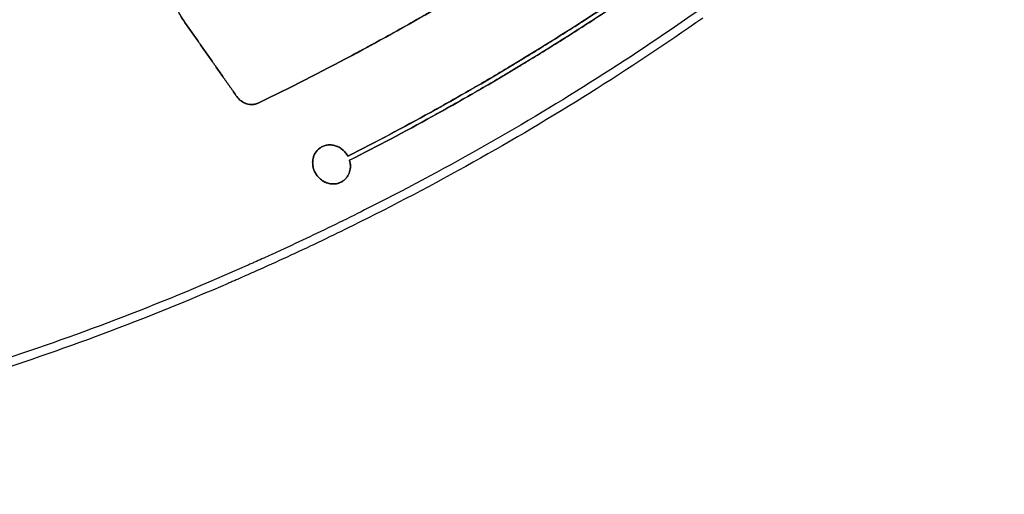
# Model space of a CAD drawing. Header units: millimetres. Extents: x -1437 to 1444, y -1373 to 1332.
# Tile 632 of 656: x 1091 to 1225, y -1013 to -948. Entities that reach past the tile are written whole.
import ezdxf

# ---------------------------------------------------------------- set-up
doc = ezdxf.new("R2010")
doc.units = ezdxf.units.MM
doc.layers.add('Default', color=7, linetype='Continuous', true_color=0x000000)

msp = doc.modelspace()

# ---------------------------------------------------------------- linework, layer by layer
at = {"layer": 'Default'}
msp.add_line((1135.05, -969.84, 8.94), (1135.05, -969.84, 9.36), dxfattribs=at)
for points, degree in [([(799.67, -963.38, -108.05), (1065.16, -777.48, -108.05), (1330.65, -591.58, -108.05)], 2), ([(800.52, -962.6, -107.66), (1065.08, -777.36, -107.66), (1329.63, -592.11, -107.66)], 2), ([(974.29, -1012.63, -35.97), (1145.75, -892.57, -35.97), (1317.21, -772.51, -35.97)], 2), ([(975.55, -1011.47, -35.62), (1145.62, -892.39, -35.62), (1315.69, -773.3, -35.62)], 2), ([(1113.3, -947.98, 8.3), (1113.3, -947.98, 8.51), (1113.3, -947.98, 8.72)], 2), ([(1113.3, -947.98, 8.3), (1116.91, -953.13, 8.3), (1120.52, -958.29, 8.3)], 2), ([(1120.52, -958.29, 8.72), (1116.91, -953.13, 8.72), (1113.3, -947.98, 8.72)], 2), ([(1120.52, -958.29, 8.51), (1116.91, -953.13, 8.51), (1113.3, -947.98, 8.51)], 2), ([(1140.55, -950.35, 10.48), (1139.14, -951.13, 10.48), (1137.71, -951.9, 10.48), (1136.29, -952.66, 10.48)], 3), ([(1116.91, -953.13, 8.72), (1116.91, -953.13, 8.51), (1116.91, -953.13, 8.3)], 2), ([(1157.94, -954.16, 11.31), (1157.94, -954.16, 11.51), (1157.94, -954.16, 11.72)], 2), ([(1158.23, -954.69, 11.3), (1158.23, -954.69, 11.51), (1158.23, -954.69, 11.72)], 2), ([(1120.52, -958.29, 8.3), (1120.52, -958.29, 8.51), (1120.52, -958.29, 8.72)], 2), ([(1146.64, -960.66, 10.82), (1148.22, -959.79, 10.82), (1149.78, -958.91, 10.82), (1151.35, -958.02, 10.82)], 3), ([(1151.61, -958.57, 10.82), (1150.05, -959.46, 10.82), (1148.49, -960.34, 10.82), (1146.91, -961.21, 10.82)], 3), ([(1123.46, -959.18, 8.54), (1123.46, -959.18, 8.75), (1123.46, -959.18, 8.96)], 2), ([(1131.9, -965.33, 9.36), (1131.9, -965.33, 9.15), (1131.9, -965.33, 8.94)], 2), ([(1131.9, -965.33, 9.01), (1131.9, -965.33, 9.19), (1131.9, -965.33, 9.36)], 2), ([(1131.9, -965.33, 8.94), (1131.9, -965.33, 8.98), (1131.9, -965.33, 9.01)], 2), ([(1135.52, -966.15, 9.22), (1135.52, -966.15, 9.43), (1135.52, -966.15, 9.64)], 2), ([(1135.71, -966.46, 9.64), (1135.71, -966.46, 9.43), (1135.71, -966.46, 9.22)], 2), ([(1135.94, -967.02, 9.21), (1135.94, -967.02, 9.42), (1135.94, -967.02, 9.62)], 2), ([(1131.43, -969.02, 8.65), (1131.43, -969.02, 8.86), (1131.43, -969.02, 9.07)], 2), ([(1135.05, -969.84, 8.94), (1135.05, -969.84, 9.15), (1135.05, -969.84, 9.36)], 2), ([(1135.05, -969.84, 8.94), (1135.05, -969.84, 8.94), (1135.05, -969.84, 8.94), (1135.05, -969.84, 8.94)], 3), ([(1135.05, -969.84, 9.36), (1135.05, -969.84, 9.36), (1135.05, -969.84, 9.36), (1135.05, -969.84, 9.36)], 3)]:
    msp.add_open_spline(points, degree=degree, dxfattribs=at)
for points, knots in [([(1183.58, -946.59, 12.01), (1173.92, -953.36, 12.01), (1163.94, -959.65, 11.55), (1148.51, -968.37, 10.19), (1143.29, -971.15, 9.63), (1135.36, -975.15, 8.62), (1131.37, -977.09, 8.08), (1126.67, -979.29, 7.37), (1124.3, -980.36, 7), (1123.12, -980.89, 6.81), (1122.53, -981.16, 6.71), (1122.23, -981.29, 6.66), (1122.1, -981.35, 6.64), (1122.02, -981.39, 6.63), (1121.98, -981.4, 6.62), (1110.74, -986.4, 4.78), (1099.37, -990.78, 2.51), (1082.11, -996.44, -1.5), (1076.32, -998.17, -2.93), (1067.58, -1000.54, -5.22), (1064.66, -1001.29, -6), (1060.27, -1002.36, -7.22), (1058.07, -1002.88, -7.83), (1055.5, -1003.46, -8.56), (1054.21, -1003.74, -8.93), (1053.57, -1003.88, -9.12), (1053.25, -1003.95, -9.21), (1053.11, -1003.98, -9.25), (1053.02, -1004, -9.28), (1052.97, -1004.01, -9.29), (1040.65, -1006.66, -12.86), (1028.27, -1008.61, -16.8), (1009.54, -1010.49, -23.18), (1003.27, -1010.94, -25.39), (993.83, -1011.35, -28.8), (990.68, -1011.45, -29.95), (985.94, -1011.52, -31.71), (983.57, -1011.54, -32.59), (980.8, -1011.54, -33.63), (979.42, -1011.53, -34.16), (978.73, -1011.52, -34.42), (978.38, -1011.51, -34.55), (978.23, -1011.51, -34.6), (978.13, -1011.51, -34.64), (978.08, -1011.51, -34.66), (964.75, -1011.35, -39.71), (951.49, -1010.41, -44.97), (931.62, -1007.86, -53.04), (925.01, -1006.82, -55.76), (915.09, -1004.97, -59.88), (911.78, -1004.31, -61.26), (906.82, -1003.24, -63.33), (904.35, -1002.69, -64.37), (901.45, -1002.01, -65.59), (900.01, -1001.66, -66.19), (899.29, -1001.49, -66.5), (898.93, -1001.4, -66.65), (898.77, -1001.36, -66.71), (898.67, -1001.34, -66.76), (898.62, -1001.33, -66.78), (884.78, -997.94, -72.6), (871.26, -993.81, -78.36), (851.3, -986.49, -86.78), (844.71, -983.86, -89.56), (834.89, -979.65, -93.65), (831.63, -978.2, -95.01), (826.76, -975.95, -97.02), (824.33, -974.82, -98.02), (821.5, -973.46, -99.19), (820.09, -972.77, -99.76), (819.39, -972.43, -100.05), (819.08, -972.28, -100.18), (818.88, -972.18, -100.26), (818.78, -972.13, -100.3), (805.57, -965.63, -105.7), (792.81, -958.5, -110.77), (774.12, -946.86, -117.86), (767.97, -942.82, -120.13), (758.85, -936.52, -123.41), (755.83, -934.38, -124.47), (751.33, -931.12, -126.04), (749.08, -929.47, -126.81), (746.85, -927.8, -127.57), (745.36, -926.68, -128.07), (744.62, -926.12, -128.32), (731.97, -916.52, -132.55), (720.45, -906.94, -136.1), (703.69, -891.81, -140.71), (698.19, -886.64, -142.13), (690.07, -878.69, -144.08), (687.39, -876.01, -144.7), (683.39, -871.95, -145.59), (681.4, -869.9, -146.02), (679.42, -867.84, -146.43), (678.1, -866.46, -146.7), (677.44, -865.77, -146.83), (666.32, -854.01, -149.07), (656.27, -842.55, -150.66), (637, -818.87, -152.78), (627.77, -806.65, -153.31), (618.95, -794.05, -153.31)], [0, 0, 0, 0, 36.205898, 36.205898, 54.308847, 54.308847, 63.360322, 67.886059, 70.148928, 71.280362, 71.846079, 72.128938, 72.270367, 72.270367, 72.411796, 72.411796, 108.617695, 108.617695, 126.720644, 126.720644, 135.772118, 135.772118, 140.297856, 142.560724, 143.692159, 144.257876, 144.540734, 144.682164, 144.682164, 144.823593, 144.823593, 181.029491, 181.029491, 199.13244, 199.13244, 208.183915, 208.183915, 212.709652, 214.972521, 216.103955, 216.669672, 216.952531, 217.09396, 217.09396, 217.235389, 217.235389, 253.441287, 253.441287, 271.544237, 271.544237, 280.595711, 280.595711, 285.121448, 287.384317, 288.515751, 289.081469, 289.364327, 289.505756, 289.505756, 289.647186, 289.647186, 325.853084, 325.853084, 343.956033, 343.956033, 353.007508, 353.007508, 357.533245, 359.796113, 360.927548, 361.493265, 361.776124, 361.776124, 362.058982, 362.058982, 398.26488, 398.26488, 416.367829, 416.367829, 425.419304, 425.419304, 429.945041, 432.20791, 432.20791, 434.470779, 434.470779, 470.676677, 470.676677, 488.779626, 488.779626, 497.8311, 497.8311, 502.356838, 504.619706, 504.619706, 506.882575, 506.882575, 543.088473, 543.088473, 579.294371, 579.294371, 579.294371, 579.294371]), ([(1184.26, -947.56, 12.42), (1174.13, -954.66, 12.42), (1163.66, -961.23, 11.93), (1147.43, -970.31, 10.44), (1141.94, -973.2, 9.82), (1133.57, -977.35, 8.7), (1130.76, -978.7, 8.3), (1126.5, -980.67, 7.66), (1124.37, -981.64, 7.32), (1121.86, -982.75, 6.91), (1120.61, -983.31, 6.7), (1119.98, -983.58, 6.59), (1119.71, -983.7, 6.55), (1119.53, -983.78, 6.52), (1119.44, -983.82, 6.5), (1108.03, -988.76, 4.55), (1096.54, -993.07, 2.18), (1079.01, -998.63, -2), (1073.11, -1000.32, -3.5), (1064.2, -1002.64, -5.9), (1061.21, -1003.37, -6.72), (1056.72, -1004.41, -7.99), (1054.46, -1004.91, -8.64), (1051.83, -1005.48, -9.41), (1050.7, -1005.71, -9.74), (1049.94, -1005.87, -9.97), (1049.56, -1005.94, -10.08), (1043.16, -1007.24, -11.98), (1037.09, -1008.3, -13.86), (1027.9, -1009.64, -16.83), (1024.82, -1010.05, -17.84), (1020.18, -1010.6, -19.39), (1017.86, -1010.85, -20.17), (1015.14, -1011.13, -21.1), (1013.78, -1011.26, -21.57), (1013.1, -1011.32, -21.8), (1012.75, -1011.35, -21.92), (1012.61, -1011.36, -21.97), (1012.51, -1011.37, -22.01), (1012.46, -1011.38, -22.02), (1005.98, -1011.96, -24.26), (999.54, -1012.35, -26.56), (989.84, -1012.66, -30.11), (986.6, -1012.72, -31.31), (981.73, -1012.73, -33.14), (979.3, -1012.72, -34.06), (976.45, -1012.67, -35.15), (975.03, -1012.64, -35.69), (974.32, -1012.63, -35.96), (973.96, -1012.62, -36.1), (973.81, -1012.61, -36.16), (973.7, -1012.61, -36.2), (973.66, -1012.61, -36.22), (960.1, -1012.25, -41.43), (946.61, -1011.12, -46.82), (926.38, -1008.23, -55.11), (919.63, -1007.07, -57.91), (909.51, -1005.02, -62.14), (906.14, -1004.29, -63.56), (901.08, -1003.11, -65.69), (898.55, -1002.51, -66.75), (895.59, -1001.77, -68), (894.12, -1001.39, -68.63), (893.38, -1001.2, -68.94), (893.06, -1001.12, -69.07), (892.85, -1001.06, -69.16), (892.75, -1001.03, -69.21), (878.93, -997.41, -75.05), (865.42, -993.05, -80.81), (850.44, -987.28, -87.14), (848.57, -986.54, -87.92), (846.71, -985.79, -88.71), (846.4, -985.67, -88.84), (846.29, -985.62, -88.89), (846.07, -985.54, -88.98), (845.53, -985.32, -89.21), (844.12, -984.74, -89.8), (839.36, -982.77, -91.8), (831.62, -979.42, -95.04), (824.81, -976.26, -97.86), (819.73, -973.81, -99.95), (817.2, -972.57, -100.98), (814.25, -971.1, -102.18), (812.78, -970.35, -102.78), (812.05, -969.98, -103.08), (811.68, -969.79, -103.23), (811.5, -969.7, -103.3), (811.42, -969.66, -103.33), (811.37, -969.63, -103.35), (811.34, -969.61, -103.36), (805.01, -966.36, -105.93), (798.72, -962.92, -108.45), (789.3, -957.45, -112.13), (786.16, -955.58, -113.35), (781.46, -952.7, -115.15), (779.11, -951.24, -116.05), (776.38, -949.51, -117.08), (775.01, -948.63, -117.59), (774.33, -948.19, -117.85), (773.98, -947.97, -117.98), (773.81, -947.86, -118.04), (773.74, -947.81, -118.07), (773.69, -947.78, -118.09), (773.66, -947.77, -118.1), (767.77, -943.95, -120.3), (761.95, -940.01, -122.42), (753.3, -933.86, -125.47), (749, -930.73, -126.96), (744.01, -926.98, -128.65), (741.53, -925.09, -129.48), (740.29, -924.13, -129.89), (739.76, -923.72, -130.07), (739.41, -923.44, -130.18), (739.23, -923.31, -130.24), (727.8, -914.43, -134), (716.8, -905.14, -137.33), (700.67, -890.39, -141.7), (695.36, -885.33, -143.05), (687.48, -877.55, -144.91), (683.57, -873.61, -145.79), (679.05, -868.92, -146.75), (676.79, -866.55, -147.22), (675.67, -865.37, -147.44), (675.19, -864.85, -147.54), (674.87, -864.51, -147.6), (674.71, -864.34, -147.63), (654.29, -842.59, -151.66), (635.46, -819.37, -153.73), (618.13, -794.62, -153.73)], [0, 0, 0, 0, 36.313631, 36.313631, 54.470446, 54.470446, 63.548854, 63.548854, 68.088058, 70.35766, 71.492461, 72.059861, 72.343561, 72.343561, 72.627262, 72.627262, 108.940892, 108.940892, 127.097708, 127.097708, 136.176115, 136.176115, 140.715319, 142.984921, 144.119722, 144.119722, 145.254523, 145.254523, 163.411339, 163.411339, 172.489746, 172.489746, 177.02895, 179.298552, 180.433353, 181.000753, 181.284454, 181.426304, 181.426304, 181.568154, 181.568154, 199.724969, 199.724969, 208.803377, 208.803377, 213.342581, 215.612183, 216.746984, 217.314384, 217.598084, 217.739935, 217.739935, 217.881785, 217.881785, 254.195415, 254.195415, 272.352231, 272.352231, 281.430639, 281.430639, 285.969842, 288.239444, 289.374245, 289.941646, 290.225346, 290.225346, 290.509046, 290.509046, 326.822677, 326.822677, 331.361881, 331.929281, 331.929281, 332.212982, 332.212982, 332.496682, 333.631483, 335.901085, 344.979492, 354.0579, 354.0579, 358.597104, 360.866706, 362.001507, 362.568907, 362.852608, 362.994458, 363.065383, 363.065383, 363.136308, 363.136308, 381.293123, 381.293123, 390.371531, 390.371531, 394.910735, 397.180337, 398.315138, 398.882538, 399.166238, 399.308088, 399.379014, 399.379014, 399.449939, 399.449939, 417.606754, 417.606754, 426.685162, 431.224365, 433.493967, 434.628768, 435.196169, 435.196169, 435.763569, 435.763569, 472.0772, 472.0772, 490.234016, 490.234016, 499.312423, 503.851627, 506.121229, 507.25603, 507.82343, 507.82343, 508.390831, 508.390831, 581.018092, 581.018092, 581.018092, 581.018092]), ([(1172.33, -930.53, 12.01), (1164.65, -935.91, 12.01), (1156.74, -940.99, 11.72), (1148.5, -945.83, 11.13), (1148.37, -945.9, 11.12), (1148.11, -946.05, 11.11), (1147.73, -946.28, 11.08), (1146.83, -946.8, 11.01), (1145.03, -947.84, 10.87), (1141.41, -949.89, 10.57), (1138.28, -951.6, 10.27), (1131.99, -954.96, 9.62), (1127.75, -957.11, 9.12), (1123.46, -959.18, 8.54)], [-51.090229, -51.090229, -51.090229, -51.090229, -25.545115, -25.545115, -25.145972, -25.145972, -24.74683, -23.948545, -22.351975, -19.158836, -12.772557, -12.772557, 0, 0, 0, 0]), ([(1123.46, -959.18, 8.96), (1132.03, -955.04, 10.11), (1140.43, -950.56, 10.98), (1148.75, -945.68, 11.57), (1148.88, -945.6, 11.58), (1149.13, -945.45, 11.59), (1149.51, -945.23, 11.62), (1150.4, -944.71, 11.68), (1152.17, -943.65, 11.79), (1155.68, -941.52, 12), (1158.67, -939.64, 12.14), (1164.59, -935.84, 12.35), (1168.49, -933.22, 12.42), (1172.33, -930.53, 12.42)], [-51.090116, -51.090116, -51.090116, -51.090116, -25.545058, -25.545058, -25.145917, -25.145917, -24.746775, -23.948492, -22.351926, -19.158794, -12.772529, -12.772529, 0, 0, 0, 0]), ([(1114.77, -936.51, 9.22), (1114.36, -936.79, 9.17), (1113.98, -937.12, 9.11), (1113.3, -937.86, 9), (1112.99, -938.26, 8.95), (1112.6, -938.92, 8.87), (1112.42, -939.25, 8.83), (1112.27, -939.61, 8.79), (1112.17, -939.84, 8.76), (1112.13, -939.97, 8.75), (1112, -940.33, 8.71), (1111.92, -940.58, 8.69), (1111.8, -941.08, 8.64), (1111.75, -941.33, 8.62), (1111.64, -942.11, 8.55), (1111.62, -942.63, 8.52), (1111.65, -943.42, 8.46), (1111.69, -943.82, 8.44), (1111.76, -944.28, 8.41), (1111.81, -944.51, 8.4), (1111.83, -944.61, 8.4), (1111.84, -944.67, 8.39), (1111.85, -944.71, 8.39), (1111.92, -945.02, 8.38), (1112.04, -945.43, 8.36), (1112.21, -945.91, 8.34), (1112.3, -946.14, 8.33), (1112.34, -946.24, 8.33), (1112.37, -946.31, 8.33), (1112.38, -946.34, 8.33), (1112.65, -946.94, 8.31), (1112.95, -947.48, 8.3), (1113.3, -947.98, 8.3)], [0, 0, 0, 0, 1.379761, 1.379761, 2.759522, 2.759522, 3.449403, 3.794343, 3.794343, 4.139284, 4.139284, 4.829164, 4.829164, 5.519045, 5.519045, 6.898806, 6.898806, 7.588687, 7.933627, 8.106097, 8.192332, 8.192332, 8.278567, 8.278567, 8.968448, 9.313388, 9.485858, 9.572093, 9.572093, 9.658328, 9.658328, 11.03809, 11.03809, 11.03809, 11.03809]), ([(1113.3, -947.98, 8.72), (1113.13, -947.73, 8.72), (1112.88, -947.34, 8.73), (1112.63, -946.86, 8.73), (1112.51, -946.62, 8.74), (1112.46, -946.52, 8.74), (1112.43, -946.44, 8.74), (1112.41, -946.41, 8.74), (1112.28, -946.11, 8.75), (1112.13, -945.71, 8.77), (1111.98, -945.23, 8.79), (1111.92, -944.98, 8.8), (1111.89, -944.88, 8.8), (1111.87, -944.81, 8.8), (1111.86, -944.77, 8.81), (1111.74, -944.21, 8.83), (1111.66, -943.68, 8.86), (1111.63, -942.9, 8.92), (1111.63, -942.63, 8.93), (1111.65, -942.11, 8.97), (1111.68, -941.85, 8.99), (1111.75, -941.33, 9.04), (1111.83, -940.95, 9.07), (1111.93, -940.58, 9.11), (1112, -940.33, 9.13), (1112.04, -940.21, 9.14), (1112.25, -939.6, 9.21), (1112.47, -939.14, 9.26), (1112.99, -938.26, 9.37), (1113.3, -937.86, 9.42), (1113.98, -937.12, 9.53), (1114.36, -936.79, 9.59), (1114.77, -936.51, 9.64)], [0, 0, 0, 0, 0.689836, 1.034755, 1.207214, 1.293443, 1.293443, 1.379673, 1.379673, 2.069509, 2.414427, 2.586887, 2.673116, 2.673116, 2.759346, 2.759346, 4.139018, 4.139018, 4.828855, 4.828855, 5.518691, 5.518691, 6.208528, 6.553446, 6.553446, 6.898364, 6.898364, 8.278037, 8.278037, 9.65771, 9.65771, 11.037383, 11.037383, 11.037383, 11.037383]), ([(1135.71, -966.46, 9.22), (1143.3, -962.6, 10.15), (1150.75, -958.47, 10.85), (1158.27, -953.96, 11.33), (1158.49, -953.82, 11.34), (1158.94, -953.55, 11.37), (1159.62, -953.14, 11.41), (1161.19, -952.18, 11.5), (1164.32, -950.24, 11.67), (1166.99, -948.55, 11.78), (1172.28, -945.11, 11.95), (1175.76, -942.76, 12.01), (1179.21, -940.35, 12.01)], [-45.72614, -45.72614, -45.72614, -45.72614, -22.86307, -22.86307, -22.148599, -22.148599, -21.434128, -20.005186, -17.147303, -11.431535, -11.431535, 0, 0, 0, 0]), ([(1179.21, -940.35, 12.42), (1172.32, -945.17, 12.42), (1165.26, -949.76, 12.19), (1157.81, -954.23, 11.71), (1157.58, -954.37, 11.7), (1157.13, -954.64, 11.67), (1156.44, -955.05, 11.62), (1154.84, -956, 11.51), (1151.63, -957.87, 11.27), (1148.85, -959.44, 11.03), (1143.27, -962.53, 10.51), (1139.51, -964.53, 10.1), (1135.71, -966.46, 9.64)], [-45.725998, -45.725998, -45.725998, -45.725998, -22.862999, -22.862999, -22.14853, -22.14853, -21.434062, -20.005124, -17.147249, -11.431499, -11.431499, 0, 0, 0, 0]), ([(1179.56, -940.85, 12.01), (1172.65, -945.69, 12.01), (1165.58, -950.28, 11.77), (1158.11, -954.77, 11.29), (1157.87, -954.91, 11.28), (1157.42, -955.18, 11.25), (1156.73, -955.59, 11.2), (1155.13, -956.54, 11.09), (1151.9, -958.42, 10.85), (1149.12, -959.99, 10.61), (1143.52, -963.09, 10.08), (1139.75, -965.09, 9.67), (1135.94, -967.02, 9.21)], [-45.848553, -45.848553, -45.848553, -45.848553, -22.924277, -22.924277, -22.207893, -22.207893, -21.491509, -20.058742, -17.193207, -11.462138, -11.462138, 0, 0, 0, 0]), ([(1135.94, -967.02, 9.62), (1143.56, -963.15, 10.55), (1151.02, -959.02, 11.26), (1158.56, -954.49, 11.74), (1158.78, -954.36, 11.75), (1159.24, -954.09, 11.78), (1159.91, -953.68, 11.82), (1161.49, -952.72, 11.92), (1164.63, -950.77, 12.08), (1167.3, -949.07, 12.19), (1172.61, -945.63, 12.37), (1176.11, -943.27, 12.42), (1179.56, -940.85, 12.42)], [-45.848466, -45.848466, -45.848466, -45.848466, -22.924233, -22.924233, -22.207851, -22.207851, -21.491469, -20.058704, -17.193175, -11.462117, -11.462117, 0, 0, 0, 0]), ([(1120.52, -958.29, 8.3), (1120.69, -958.52, 8.3), (1120.89, -958.73, 8.31), (1121.35, -959.07, 8.33), (1121.6, -959.2, 8.35), (1122.15, -959.37, 8.39), (1122.42, -959.4, 8.42), (1122.97, -959.36, 8.48), (1123.22, -959.29, 8.51), (1123.46, -959.18, 8.54)], [0, 0, 0, 0, 0.717798, 0.717798, 1.435597, 1.435597, 2.153395, 2.153395, 2.871194, 2.871194, 2.871194, 2.871194]), ([(1123.46, -959.18, 8.96), (1123.22, -959.29, 8.93), (1122.96, -959.36, 8.9), (1122.42, -959.4, 8.84), (1122.15, -959.37, 8.81), (1121.6, -959.2, 8.77), (1121.35, -959.07, 8.75), (1120.89, -958.73, 8.73), (1120.69, -958.52, 8.72), (1120.52, -958.29, 8.72)], [0, 0, 0, 0, 0.717796, 0.717796, 1.435592, 1.435592, 2.153388, 2.153388, 2.871184, 2.871184, 2.871184, 2.871184]), ([(1131.9, -965.33, 8.94), (1131.63, -965.52, 8.91), (1131.4, -965.77, 8.87), (1131.15, -966.2, 8.81), (1131.08, -966.35, 8.8), (1130.97, -966.67, 8.76), (1130.93, -966.84, 8.75), (1130.89, -967.19, 8.72), (1130.89, -967.37, 8.71), (1130.91, -967.72, 8.69), (1130.94, -967.89, 8.68), (1131.03, -968.24, 8.66), (1131.09, -968.4, 8.66), (1131.24, -968.72, 8.65), (1131.33, -968.88, 8.65), (1131.53, -969.17, 8.65), (1131.65, -969.31, 8.65), (1131.91, -969.56, 8.66), (1132.04, -969.68, 8.66), (1132.34, -969.87, 8.68), (1132.49, -969.96, 8.69), (1132.81, -970.1, 8.71), (1132.97, -970.15, 8.72), (1133.31, -970.23, 8.75), (1133.48, -970.25, 8.76), (1133.82, -970.26, 8.8), (1133.98, -970.25, 8.81), (1134.31, -970.19, 8.85), (1134.47, -970.14, 8.87), (1134.77, -970.01, 8.9), (1134.92, -969.93, 8.92), (1135.05, -969.84, 8.94)], [0, 0, 0, 0, 0.88807, 0.88807, 1.332105, 1.332105, 1.776139, 1.776139, 2.220174, 2.220174, 2.664209, 2.664209, 3.108244, 3.108244, 3.552279, 3.552279, 3.996314, 3.996314, 4.440349, 4.440349, 4.884384, 4.884384, 5.328418, 5.328418, 5.772453, 5.772453, 6.216488, 6.216488, 6.660523, 6.660523, 7.104548, 7.104548, 7.104548, 7.104548]), ([(1135.05, -969.84, 9.36), (1134.92, -969.93, 9.34), (1134.77, -970.01, 9.32), (1134.47, -970.14, 9.28), (1134.31, -970.19, 9.27), (1133.98, -970.25, 9.23), (1133.82, -970.26, 9.21), (1133.48, -970.25, 9.18), (1133.31, -970.23, 9.17), (1132.97, -970.15, 9.14), (1132.81, -970.1, 9.13), (1132.49, -969.96, 9.11), (1132.34, -969.87, 9.1), (1132.05, -969.68, 9.08), (1131.91, -969.56, 9.08), (1131.71, -969.37, 9.07), (1131.65, -969.3, 9.07), (1131.54, -969.17, 9.07), (1131.37, -968.95, 9.06), (1131.24, -968.72, 9.07), (1131.09, -968.4, 9.07), (1131.03, -968.24, 9.08), (1130.94, -967.9, 9.1), (1130.91, -967.72, 9.1), (1130.89, -967.37, 9.13), (1130.89, -967.19, 9.14), (1130.95, -966.67, 9.18), (1131.06, -966.34, 9.21), (1131.4, -965.77, 9.28), (1131.63, -965.52, 9.32), (1131.9, -965.33, 9.36)], [0.000015, 0.000015, 0.000015, 0.000015, 0.444315, 0.444315, 0.888631, 0.888631, 1.332946, 1.332946, 1.777261, 1.777261, 2.221577, 2.221577, 2.665892, 2.665892, 3.110207, 3.110207, 3.332365, 3.332365, 3.554523, 3.998838, 3.998838, 4.443153, 4.443153, 4.887468, 4.887468, 5.331784, 5.331784, 6.220414, 6.220414, 7.109045, 7.109045, 7.109045, 7.109045]), ([(1135.71, -966.46, 9.22), (1135.62, -966.28, 9.22), (1135.51, -966.12, 9.22), (1135.27, -965.83, 9.22), (1135.13, -965.69, 9.22), (1134.84, -965.44, 9.21), (1134.68, -965.33, 9.2), (1134.34, -965.15, 9.18), (1134.17, -965.08, 9.17), (1133.81, -964.97, 9.14), (1133.62, -964.93, 9.13), (1133.25, -964.91, 9.1), (1133.07, -964.91, 9.08), (1132.71, -964.96, 9.04), (1132.53, -965.01, 9.02), (1132.2, -965.14, 8.98), (1132.04, -965.23, 8.96), (1131.9, -965.33, 8.94)], [0, 0, 0, 0, 0.480695, 0.480695, 0.961389, 0.961389, 1.442084, 1.442084, 1.922778, 1.922778, 2.403473, 2.403473, 2.884167, 2.884167, 3.364862, 3.364862, 3.845557, 3.845557, 3.845557, 3.845557]), ([(1131.9, -965.33, 9.36), (1132.04, -965.23, 9.38), (1132.2, -965.14, 9.4), (1132.53, -965.01, 9.44), (1132.71, -964.96, 9.46), (1133.07, -964.91, 9.5), (1133.25, -964.91, 9.51), (1133.62, -964.93, 9.55), (1133.81, -964.97, 9.56), (1134.17, -965.08, 9.59), (1134.34, -965.15, 9.6), (1134.68, -965.33, 9.62), (1134.84, -965.44, 9.62), (1135.13, -965.69, 9.64), (1135.27, -965.83, 9.64), (1135.51, -966.12, 9.64), (1135.62, -966.28, 9.64), (1135.71, -966.46, 9.64)], [0, 0, 0, 0, 0.480681, 0.480681, 0.961362, 0.961362, 1.442044, 1.442044, 1.922725, 1.922725, 2.403406, 2.403406, 2.884087, 2.884087, 3.364768, 3.364768, 3.84545, 3.84545, 3.84545, 3.84545]), ([(1135.05, -969.84, 8.94), (1135.16, -969.76, 8.96), (1135.26, -969.68, 8.97), (1135.44, -969.5, 9), (1135.52, -969.4, 9.02), (1135.75, -969.09, 9.06), (1135.87, -968.86, 9.08), (1135.98, -968.49, 9.12), (1136.01, -968.36, 9.13), (1136.05, -968.1, 9.15), (1136.06, -967.96, 9.16), (1136.06, -967.56, 9.18), (1136.02, -967.29, 9.2), (1135.94, -967.02, 9.21)], [0, 0, 0, 0, 0.343855, 0.343855, 0.687709, 0.687709, 1.375418, 1.375418, 1.719273, 1.719273, 2.063127, 2.063127, 2.750836, 2.750836, 2.750836, 2.750836]), ([(1135.94, -967.02, 9.62), (1136.02, -967.29, 9.61), (1136.06, -967.56, 9.6), (1136.06, -967.96, 9.57), (1136.05, -968.1, 9.57), (1136.01, -968.36, 9.55), (1135.98, -968.49, 9.53), (1135.87, -968.86, 9.5), (1135.75, -969.09, 9.47), (1135.52, -969.4, 9.43), (1135.44, -969.5, 9.42), (1135.26, -969.68, 9.39), (1135.16, -969.76, 9.37), (1135.05, -969.84, 9.36)], [0, 0, 0, 0, 0.687703, 0.687703, 1.031554, 1.031554, 1.375405, 1.375405, 2.063108, 2.063108, 2.406959, 2.406959, 2.75081, 2.75081, 2.75081, 2.75081])]:
    msp.add_open_spline(points, degree=3, knots=knots, dxfattribs=at)
for points, weights in [([(1120.52, -958.29, 8.63), (1121.73, -960.01, 8.63), (1123.46, -959.18, 8.63)], [1, 0.736668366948, 0.94684410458]), ([(1135.05, -969.84, 9.28), (1136.48, -968.84, 9.28), (1135.94, -967.02, 9.28)], [0.999997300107, 0.776303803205, 0.894302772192]), ([(1135.05, -969.84, 9), (1135.05, -969.84, 9), (1135.05, -969.84, 9)], [1, 0.999998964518, 0.999997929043])]:
    msp.add_rational_spline(points, weights, degree=2, dxfattribs=at)
for points, weights, knots in [([(1131.9, -965.33, 9), (1129.85, -966.76, 9), (1131.43, -969.02, 9), (1133, -971.27, 9), (1135.05, -969.84, 9)], [0.999999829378, 0.707106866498, 1, 0.707106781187, 1], [3.141593, 3.141593, 3.141593, 4.712389, 4.712389, 6.283185, 6.283185, 6.283185]), ([(1135.71, -966.46, 9.29), (1135.63, -966.3, 9.29), (1135.52, -966.15, 9.29), (1133.95, -963.9, 9.29), (1131.9, -965.33, 9.29)], [0.951880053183, 0.973551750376, 1, 0.707109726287, 0.999994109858], [1.428953, 1.428953, 1.428953, 1.570796, 1.570796, 3.141577, 3.141577, 3.141577])]:
    msp.add_rational_spline(points, weights, degree=2, knots=knots, dxfattribs=at)

doc.saveas('drawing.dxf')
